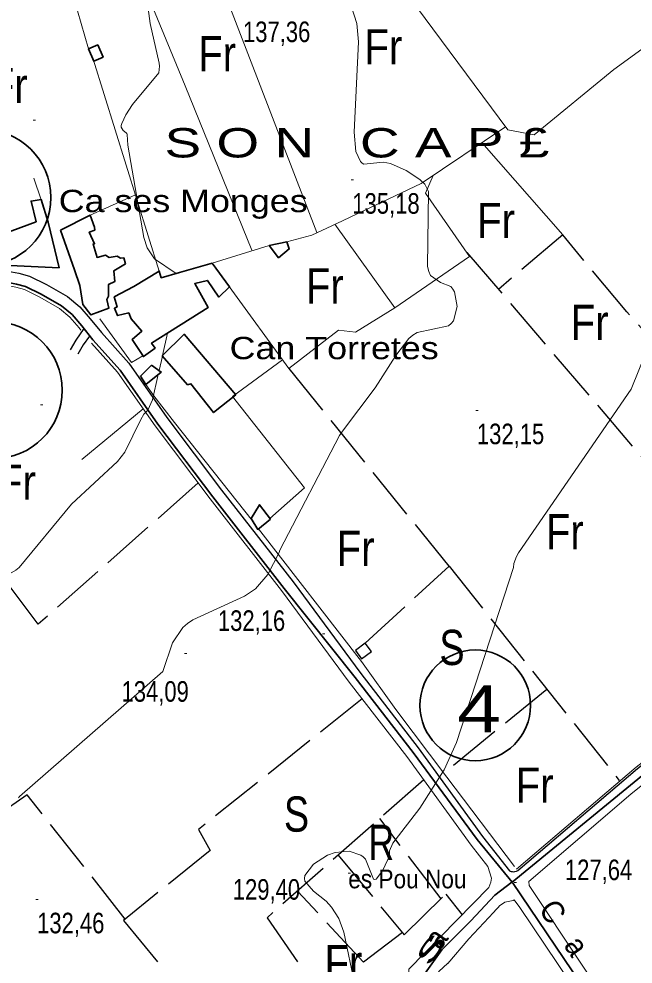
# Model space of a CAD drawing. Extents: x 483847 to 488453, y 4383581 to 4386795.
# Drawn here: x 486183.5 to 486444.8, y 4385624.3 to 4386026.5 of the extents above; entities that cross this region are included whole.
import ezdxf
from ezdxf.enums import TextEntityAlignment as Align

# ---------------------------------------------------------------- set-up
doc = ezdxf.new("R2010")
doc.units = 0
doc.header["$LTSCALE"] = 3.8
doc.linetypes.add('LONG_DASHED', pattern=[7.5, 6, -1.5])
doc.linetypes.add('MEDIUM_DASHED', pattern=[4.5, 3, -1.5])
for name, color, linetype, lineweight in [('13', 7, 'Continuous', 25), ('21', 7, 'Continuous', 25), ('25', 7, 'LONG_DASHED', 25), ('36', 7, 'Continuous', 25), ('38', 7, 'Continuous', 25), ('47', 7, 'Continuous', 35), ('51', 7, 'Continuous', 13), ('6', 7, 'Continuous', 35), ('7', 7, 'Continuous', 13), ('9', 7, 'Continuous', 13)]:
    doc.layers.add(name, color=color, linetype=linetype, lineweight=lineweight)
doc.layers.add('31', color=7, linetype='Continuous')
doc.layers.add('5', color=7, linetype='Continuous')

msp = doc.modelspace()

# ---------------------------------------------------------------- linework, layer by layer
at = {"layer": '21'}
msp.add_lwpolyline([(486330.87, 4385760.85), (486326.66, 4385757.78), (486329.27, 4385754.2), (486333.48, 4385757.27)], close=True, dxfattribs=at)
at = {"layer": '25'}
for p, q in [((486414.85, 4385934.56), (486387.5, 4385911.38)), ((486366.53, 4385793.58), (486438.91, 4385702.5)), ((486408.17, 4385741.19), (486364.3, 4385705.59)), ((486363.09, 4385652.16), (486336.99, 4385686.22))]:
    msp.add_line(p, q, dxfattribs=at)
for points in [[(486374.07, 4385927.08), (486453.33, 4385834.36), (486479.51, 4385860.32), (486462.3, 4385879.25), (486442.14, 4385901.83), (486414.85, 4385934.56)], [(486330.87, 4385760.85), (486366.53, 4385793.58), (486297.55, 4385878.86)], [(486259.77, 4385829.04), (486191.72, 4385768.92), (486139.44, 4385838.71), (486127.9, 4385844.3)], [(486329.59, 4385737.16), (486259.87, 4385681.58), (486264.85, 4385672.65), (486228.03, 4385642.94), (486299.23, 4385555.27)], [(486355.74, 4385702.73), (486289.05, 4385644.02), (486328.37, 4385587.51)], [(486228.74, 4385643.51), (486187.07, 4385696.36), (486147.44, 4385669.08), (486169.94, 4385636.72), (486134.27, 4385608.94), (486144.43, 4385594.84), (486145, 4385593.18), (486144.7, 4385592.96), (486111.58, 4385564.92), (486123.46, 4385545.24), (486116.3, 4385538.07), (486191.46, 4385442.15)], [(486319.33, 4385670.68), (486347.47, 4385636.73), (486365.06, 4385654.11), (486372.1, 4385645.32)], [(486346.63, 4385637.75), (486330.05, 4385625.2), (486301.99, 4385655.41)]]:
    msp.add_lwpolyline(points, dxfattribs=at)
at = {"layer": '36'}
for points in [[(486142.37, 4385922.73), (486169.25, 4385920.92), (486183.49, 4385918.24), (486188.02, 4385917.05), (486195.24, 4385913.48), (486204.23, 4385908.31), (486209.48, 4385904.02), (486213.82, 4385898.89), (486218.57, 4385893.02), (486230.28, 4385879.98), (486246.4, 4385856.86), (486269.75, 4385825.93), (486300.13, 4385786.91), (486328.91, 4385748), (486353.38, 4385716.35), (486380.75, 4385678.67), (486392.21, 4385664.02)], [(486395.73, 4385664.21), (486446.64, 4385707.54), (486509.86, 4385757.05), (486564.88, 4385800.1), (486623.66, 4385843.75), (486659.91, 4385870.62), (486708.56, 4385906.77)], [(486392.21, 4385664.02), (486392.47, 4385663.82), (486392.98, 4385663.7), (486393.43, 4385663.66), (486393.99, 4385663.64), (486394.55, 4385663.73), (486395.2, 4385663.92), (486395.73, 4385664.21)]]:
    msp.add_lwpolyline(points, dxfattribs=at)
at = {"layer": '38'}
msp.add_lwpolyline([(486211.18, 4385894.7), (486207.65, 4385889.83), (486205.29, 4385885.73)], dxfattribs=at)
at = {"layer": '38', "linetype": 'MEDIUM_DASHED'}
msp.add_lwpolyline([(486213.57, 4385891.56), (486210.82, 4385887.78), (486208.57, 4385883.85)], dxfattribs=at)
at = {"layer": '47'}
for points in [[(486213.16, 4386013.69), (486215.44, 4386008.51), (486219.34, 4386010.22), (486217.06, 4386015.4)], [(486200.64, 4385920.52), (486173.65, 4385921.81), (486163.79, 4385945.89), (486166.72, 4385946.14), (486172.62, 4385933.53), (486190.79, 4385940.17), (486188.67, 4385948.98), (486192.96, 4385949.67), (486195.89, 4385939.95)], [(486201.25, 4385936.57), (486213.87, 4385942.92), (486215.6, 4385937.86), (486215.73, 4385936.66), (486213.39, 4385935.72), (486215.72, 4385930.81), (486215.04, 4385930.67), (486216.76, 4385925.02), (486220.38, 4385926.02), (486221.87, 4385924.94), (486225.33, 4385925.49), (486226.74, 4385924.72), (486228.09, 4385924.85), (486228.81, 4385922.22), (486223.89, 4385919.36), (486224.35, 4385914.78), (486221.55, 4385913.47), (486221.63, 4385908.51), (486220.93, 4385907.1), (486221.78, 4385903.48), (486214.09, 4385900.52), (486210.7, 4385904.92), (486209.46, 4385913.04), (486207.08, 4385919.68)], [(486289.92, 4385930.05), (486297.45, 4385931.59), (486298.53, 4385928.65), (486293.97, 4385924.89)], [(486265.73, 4385922.59), (486251.79, 4385918.59), (486244.03, 4385916.37), (486243.24, 4385919.16), (486232.42, 4385912.64), (486224.03, 4385908.18), (486225.24, 4385903.96), (486224.11, 4385903.38), (486225.41, 4385900.28), (486230.23, 4385901.41), (486231.25, 4385898.92), (486235.75, 4385893.61), (486231.72, 4385890.14), (486236.49, 4385882.79), (486241.42, 4385886.4), (486239.95, 4385888.52), (486263.96, 4385903.63), (486258.32, 4385913.84), (486263.67, 4385915.19), (486268.6, 4385908.14), (486273.16, 4385912.43)], [(486275.73, 4385866.54), (486253.81, 4385892.3), (486244.45, 4385883.13), (486255.23, 4385870.81), (486256.66, 4385871.24), (486266.32, 4385858.95)], [(486239.89, 4385879.21), (486235.17, 4385874.48), (486237.52, 4385870.92), (486244.05, 4385876.23)], [(486290.5, 4385813.58), (486285.12, 4385809.31), (486282.25, 4385813.92), (486285.87, 4385819.8)]]:
    msp.add_lwpolyline(points, close=True, dxfattribs=at)
at = {"layer": '51'}
for p, q in [((486260.11, 4386065.75), (486310.28, 4385935.54)), ((486213.16, 4386013.69), (486202.12, 4386052.04)), ((486243.24, 4385919.16), (486215.09, 4386009.3)), ((486414.85, 4385934.56), (486380.41, 4385973.85)), ((486193.03, 4385949.44), (486189.78, 4385958.72)), ((486213.87, 4385942.92), (486233.11, 4385951.63)), ((486265.65, 4385922.59), (486289.92, 4385930.05)), ((486210.2, 4385838.97), (486236.37, 4385860.59))]:
    msp.add_line(p, q, dxfattribs=at)
for points in [[(486225.37, 4386068.15), (486254.28, 4385997.94), (486282.54, 4385928.13)], [(486331.41, 4386060.47), (486391.47, 4385979.24), (486402.7, 4385977.2), (486436.64, 4386004.93), (486457.87, 4386020.46), (486483.93, 4386037.34), (486511.38, 4386052.56)], [(486390.45, 4385980.63), (486354.61, 4385956.43), (486318.72, 4385939.46), (486308.07, 4385934.51), (486297.45, 4385931.59)], [(486343.49, 4385903.62), (486375.25, 4385925.37), (486356.5, 4385952.28), (486359.76, 4385959.91)], [(486317.95, 4385939.11), (486343.49, 4385903.62), (486326.76, 4385893.2), (486319.5, 4385894.06), (486298.33, 4385877.78), (486272.94, 4385912.58)], [(486141.95, 4385916.65), (486168.47, 4385914.85), (486182.15, 4385912.29), (486185.87, 4385911.31), (486192.37, 4385908.1), (486200.75, 4385903.28), (486205.18, 4385899.65), (486209.13, 4385895), (486209.87, 4385894.09)], [(486217.96, 4385898.81), (486231.36, 4385880.24), (486236.26, 4385883.15)], [(486214.43, 4385888.51), (486225.49, 4385876.18), (486241.46, 4385853.28), (486264.91, 4385822.22), (486295.27, 4385783.22), (486324.05, 4385744.32), (486348.5, 4385712.69), (486375.88, 4385674.99), (486383.02, 4385665.87)], [(486295.66, 4385881.46), (486274.37, 4385865.89), (486304.95, 4385827.03), (486290.21, 4385813.96)], [(486282.92, 4385812.86), (486249.75, 4385854.76), (486240.83, 4385866.14), (486237.52, 4385870.92)], [(486395.25, 4385664.77), (486446.17, 4385708.11), (486509.4, 4385757.63), (486564.43, 4385800.69), (486623.22, 4385844.34), (486640.17, 4385856.9)], [(486394.34, 4385665.85), (486365.54, 4385703.93), (486343.9, 4385732.68), (486329.26, 4385753.07), (486285.45, 4385809.57)], [(486533.96, 4385768.82), (486443.85, 4385696.65), (486400.47, 4385659.46), (486400.6, 4385657.73), (486445.92, 4385589.55), (486495.16, 4385517.18), (486524.03, 4385473.92), (486549.41, 4385433.64), (486563.46, 4385408.23), (486569.99, 4385398.45), (486580.67, 4385384.04)], [(486343.45, 4385607.22), (486345.2, 4385609.3), (486346.95, 4385610.85), (486348.33, 4385612.56), (486349.02, 4385614.05), (486349.34, 4385615.09), (486349.43, 4385616.37), (486349.47, 4385619.07), (486349.44, 4385622.22), (486383.48, 4385656.92), (486384.26, 4385659.16), (486384.59, 4385660.88), (486383.02, 4385665.87)], [(486365.92, 4385624.62), (486374.91, 4385635.14), (486383.45, 4385644.17), (486385.28, 4385646.17), (486386.65, 4385647.65), (486387.41, 4385648.46), (486388.02, 4385649.13), (486390.22, 4385650.67), (486393.83, 4385651.37), (486394.17, 4385651.63)], [(486394.16, 4385651.64), (486396.63, 4385648.46), (486444.93, 4385576.54), (486481.79, 4385521.08)], [(486346.68, 4385600.95), (486354.58, 4385609.01), (486358.25, 4385613.76), (486362.11, 4385621.14), (486365.99, 4385624.68)]]:
    msp.add_lwpolyline(points, dxfattribs=at)
at = {"layer": '6'}
for points in [[(486142.05, 4385918.05), (486168.65, 4385916.25), (486182.46, 4385913.66), (486186.37, 4385912.63), (486193.03, 4385909.34), (486201.55, 4385904.44), (486206.17, 4385900.66), (486210.21, 4385895.9), (486215, 4385889.97), (486226.59, 4385877.06), (486242.6, 4385854.11), (486266.03, 4385823.08), (486296.39, 4385784.07), (486326.62, 4385746.3), (486351.18, 4385714.3), (486378.4, 4385677.31), (486393.42, 4385659.22)], [(486393.35, 4385659.22), (486450.78, 4385706.33), (486514.27, 4385756.91), (486568.15, 4385795.81), (486626.88, 4385839.42), (486663.13, 4385866.29), (486714.2, 4385905.9)], [(486171.07, 4385418.2), (486180.45, 4385426.71), (486190.85, 4385437.61), (486220.01, 4385467.74), (486238.45, 4385489.11), (486258.12, 4385510.06), (486294.91, 4385549.3), (486324.2, 4385581.38), (486338.08, 4385597.54), (486351.44, 4385613.56), (486363.48, 4385630.43), (486375.73, 4385642.67), (486386.01, 4385653.7), (486393.28, 4385659.16)], [(486779.18, 4385103.59), (486724.1, 4385186.32), (486677.34, 4385249.63), (486584.76, 4385373.47), (486559.43, 4385406.45), (486510.37, 4385486.01), (486393.48, 4385659.09)]]:
    msp.add_lwpolyline(points, dxfattribs=at)
for centre, radius in [((486167.95, 4385950.47), 29.1), ((486172.87, 4385868.5), 29.1), ((486377.65, 4385734.42), 23.55)]:
    msp.add_circle(centre, radius, dxfattribs=at)
at = {"layer": '7'}
for p, q in [((486189.6, 4385983.46), (486190.6, 4385983.46)), ((486324.86, 4385957.97), (486325.86, 4385957.97)), ((486192.7, 4385862.25), (486193.7, 4385862.25)), ((486377.86, 4385859.9), (486378.86, 4385859.9)), ((486312.64, 4385764.78), (486313.64, 4385764.78)), ((486253.92, 4385756.47), (486254.92, 4385756.47)), ((486323.64, 4385662.95), (486324.64, 4385662.95)), ((486394.19, 4385659.01), (486395.19, 4385659.01)), ((486190.74, 4385651.8), (486191.74, 4385651.8))]:
    msp.add_line(p, q, dxfattribs=at)
at = {"layer": '9'}
for p, q in [((486244.59, 4385883.27), (486246.73, 4385892.79)), ((486243.16, 4385876.87), (486244.54, 4385883.03))]:
    msp.add_line(p, q, dxfattribs=at)
for points in [[(486315.38, 4386063.62), (486316.06, 4386059.52), (486327.25, 4386024.48), (486327.96, 4386016.75), (486326.15, 4385978.24), (486326.9, 4385970.06), (486328.79, 4385965.75), (486329.5, 4385965.07), (486330.29, 4385964.63), (486338.49, 4385965.54), (486340, 4385965.31)], [(486250.34, 4385918.17), (486241.24, 4385924.47), (486238, 4385929.15), (486236.6, 4385933.41), (486229.77, 4385972.76), (486229.58, 4385977.25), (486229.41, 4385977.66), (486229.18, 4385978.03), (486227.87, 4385979.03), (486227.01, 4385980.49), (486227.06, 4385981.16), (486227.25, 4385981.94), (486228.99, 4385985.71), (486231.79, 4385990.12), (486243.03, 4386003.56), (486243.34, 4386006.43), (486243.21, 4386007.7), (486239.4, 4386024.52), (486236.67, 4386044.91)], [(486340, 4385965.31), (486341.62, 4385964.91), (486348.23, 4385962.02), (486354.1, 4385958.19), (486356.17, 4385956.24), (486357.78, 4385953.03), (486357.34, 4385921.17), (486357.88, 4385919.06), (486358.62, 4385917.34), (486362.88, 4385914.38), (486367.31, 4385912.56), (486368.16, 4385911.56), (486368.83, 4385910.34), (486369.9, 4385904.11), (486368.39, 4385898.01), (486367.45, 4385896.86), (486366.27, 4385895.95), (486352.95, 4385893), (486351.14, 4385891.91), (486349.42, 4385890.54), (486343.82, 4385883.28), (486335.04, 4385869.53), (486321.15, 4385851.14), (486319.95, 4385849.19), (486294.49, 4385800.48), (486294.17, 4385799.48), (486289.45, 4385790.08), (486284.1, 4385783.98), (486279.53, 4385780.91), (486257.44, 4385770.77), (486255.17, 4385769.19), (486253.22, 4385767.54), (486248.9, 4385761), (486244.71, 4385748.87), (486183.78, 4385695.57), (486183.29, 4385695.01)], [(486326.38, 4385615.51), (486321.67, 4385637.98), (486319.56, 4385643.77), (486316.5, 4385648.54), (486314.18, 4385651.05), (486308.87, 4385655.3), (486305.18, 4385659.55), (486304.99, 4385660.78), (486305.17, 4385662.04), (486308.8, 4385666.79), (486314.78, 4385670.62), (486318.08, 4385671.83), (486324.01, 4385672.34), (486328.99, 4385670.73), (486330.03, 4385669.92), (486330.93, 4385668.95), (486334.41, 4385660.49), (486334.95, 4385660.3), (486335.55, 4385660.47), (486338.19, 4385664), (486340.48, 4385668.85), (486341.12, 4385670.71), (486341.12, 4385672.55), (486342.65, 4385675.85), (486354.05, 4385690.63), (486364.41, 4385706.94), (486369.72, 4385718.57), (486393.9, 4385793.11), (486394.02, 4385794.76), (486395.16, 4385797.69), (486396.01, 4385799.25), (486444, 4385868.94), (486459.41, 4385907.22)], [(486225.42, 4385838.22), (486228.51, 4385842.17), (486235.34, 4385856.02), (486236.59, 4385858.26), (486238.34, 4385860.04), (486240.37, 4385864.44), (486242.78, 4385875.2)], [(486038.77, 4385612.29), (486051.04, 4385639.22), (486057.12, 4385650.3), (486060.97, 4385655.2), (486068.56, 4385662.76), (486073.89, 4385666.48), (486075.31, 4385667.11), (486076.69, 4385667.57), (486081.46, 4385667.78), (486086.21, 4385669), (486087.58, 4385670.09), (486088.97, 4385671.51), (486094.19, 4385679.35), (486105.9, 4385704.63), (486132.74, 4385755.35), (486140.69, 4385764.81), (486146.17, 4385769.75), (486158.01, 4385778.15), (486182.22, 4385791.99), (486183.64, 4385793.12), (486205.88, 4385819.99), (486225.42, 4385838.22)]]:
    msp.add_lwpolyline(points, dxfattribs=at)

# ---------------------------------------------------------------- texts
at = {"layer": '13', "width": 1.25}
msp.add_text('4', height=20, dxfattribs=at).set_placement((486379.3, 4385722.97), align=Align.CENTER)
at = {"layer": '31'}
for s, width, p in [('Fr', 0.85, (486338.55, 4386007.11)), ('Fr', 0.85, (486267.86, 4386004.21)), ('Fr', 0.85, (486179.15, 4385990.65)), ('Fr', 0.85, (486386.49, 4385933.22)), ('Fr', 0.85, (486313.65, 4385905.39)), ('Fr', 0.85, (486426.32, 4385889.86)), ('Fr', 0.85, (486182.67, 4385821.89)), ('Fr', 0.85, (486415.77, 4385800.79)), ('Fr', 0.85, (486326.75, 4385793.76)), ('S', 0.8, (486367.76, 4385751.57)), ('Fr', 0.85, (486402.89, 4385692.97)), ('S', 0.8, (486301.6, 4385680.67)), ('R', 0.75, (486337.7, 4385668.6)), ('Fr', 0.85, (486321.55, 4385617.46))]:
    msp.add_text(s, height=15, dxfattribs=dict(at, width=width)).set_placement(p, align=Align.CENTER)
at = {"layer": '5'}
for s, height, width, p in [('S O N   C A P £', 12.49, 1.4, (486409.16, 4385967.53)), ('Ca ses Monges', 9.5, 1.2, (486306.35, 4385944.27)), ('Can Torretes', 9.5, 1.2, (486362.09, 4385881.7)), ('es Pou Nou', 8, 0.9, (486373.93, 4385656.57))]:
    msp.add_text(s, height=height, dxfattribs=dict(at, width=width)).set_placement(p, align=Align.RIGHT)
for s, rotation, width, p in [('C', 304.908, 0.95, (486406.78, 4385643.97)), ('s', 54.589, 2.15, (486361.79, 4385628.63)), ('a', 54.589, 0.95, (486364.61, 4385632.59)), ('a', 304.908, 0.95, (486416.94, 4385629.42))]:
    msp.add_text(s, height=9.49, rotation=rotation, dxfattribs=dict(at, width=width)).set_placement(p, align=Align.CENTER)
at = {"layer": '7', "width": 0.8}
for s, p in [('137,36', (486278.84, 4386016.62)), ('135,18', (486325.36, 4385943.6)), ('132,15', (486378.36, 4385845.53)), ('132,16', (486268.16, 4385766.09)), ('134,09', (486227.16, 4385735.96)), ('127,64', (486415.8, 4385660.06)), ('129,40', (486274.5, 4385651.73)), ('132,46', (486191.24, 4385637.43))]:
    msp.add_text(s, height=8.75, dxfattribs=at).set_placement(p)

doc.saveas('drawing.dxf')
